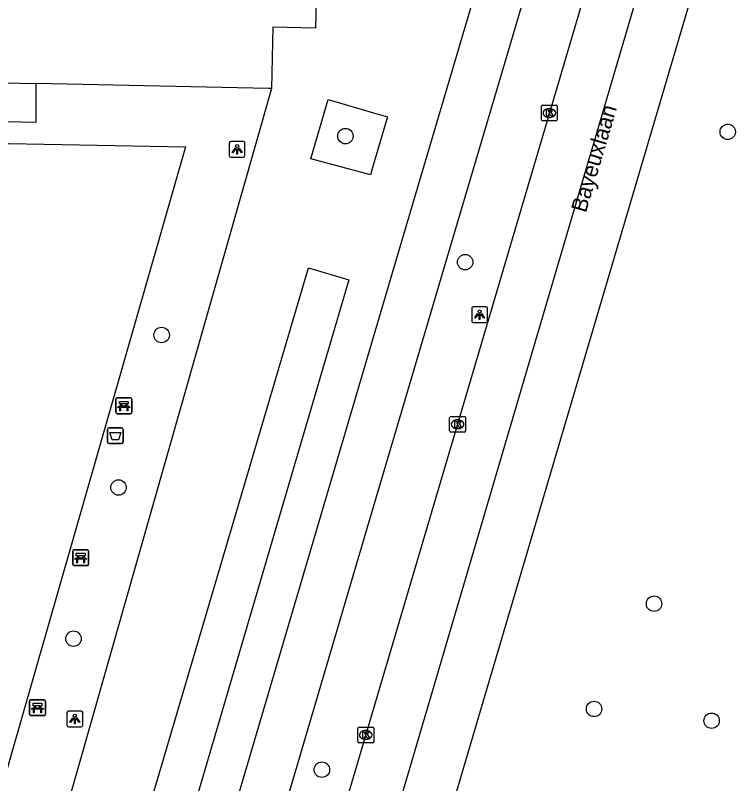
# Model space of a CAD drawing. Extents: x 159822 to 160765, y 380693 to 381634.
# Drawn here: x 160477.32 to 160522.92, y 381154.27 to 381202.91 of the extents above; entities that cross this region are included whole.
import ezdxf

# ---------------------------------------------------------------- set-up
doc = ezdxf.new("R2010")
doc.units = 0
for name, color, linetype in [('IMGEO_Afvalbak', 7, 'Continuous'), ('IMGEO_Bank', 7, 'Continuous'), ('IMGEO_Boom', 7, 'Continuous'), ('IMGEO_Fietspad_gesloten', 7, 'Continuous'), ('IMGEO_Kolk', 7, 'Continuous'), ('IMGEO_Lichtpunt', 7, 'Continuous'), ('IMGEO_Openbare_ruimte_label', 7, 'Continuous'), ('IMGEO_Pand', 7, 'Continuous'), ('IMGEO_Rijbaan_regionaal_gesloten', 7, 'Continuous'), ('IMGEO_Voetpad_open', 7, 'Continuous')]:
    doc.layers.add(name, color=color, linetype=linetype)

msp = doc.modelspace()

# ---------------------------------------------------------------- linework, layer by layer
at = {"layer": 'IMGEO_Afvalbak'}
for p, q in [((160483.154, 381175.895), (160483.154, 381176.695)), ((160483.154, 381176.695), (160483.154, 381175.895)), ((160483.254, 381176.795), (160484.044, 381176.795)), ((160484.044, 381176.795), (160483.254, 381176.795)), ((160484.144, 381176.695), (160484.144, 381175.895)), ((160484.144, 381175.895), (160484.144, 381176.695)), ((160484.044, 381175.795), (160483.254, 381175.795)), ((160483.254, 381175.795), (160484.044, 381175.795))]:
    msp.add_line(p, q, dxfattribs=at)
msp.add_lwpolyline([(160483.297, 381176.509), (160484.001, 381176.509), (160483.852, 381176.039), (160483.446, 381176.039), (160483.297, 381176.509)], dxfattribs=at)
for centre, start, end in [((160483.254, 381176.695), 90, 180), ((160483.254, 381176.695), 90, 180), ((160484.044, 381176.695), 0, 90), ((160484.044, 381176.695), 360, 90), ((160483.254, 381175.895), 180, 270), ((160483.254, 381175.895), 180, 270), ((160484.044, 381175.895), 270, 0), ((160484.044, 381175.895), 270, 0)]:
    msp.add_arc(centre, 0.1, start, end, dxfattribs=at)
at = {"layer": 'IMGEO_Bank'}
for p, q in [((160483.688, 381177.765), (160483.688, 381178.606)), ((160483.688, 381178.606), (160483.688, 381177.765)), ((160483.763, 381178.69), (160484.604, 381178.69)), ((160484.604, 381178.69), (160483.763, 381178.69)), ((160484.688, 381178.615), (160484.688, 381177.774)), ((160484.688, 381177.774), (160484.688, 381178.615)), ((160484.385, 381178.088), (160483.992, 381178.088)), ((160483.997, 381178.196), (160483.997, 381178.302)), ((160484.041, 381178.302), (160484.041, 381178.196)), ((160484.329, 381178.308), (160484.047, 381178.308)), ((160484.047, 381178.19), (160484.329, 381178.19)), ((160484.335, 381178.196), (160484.335, 381178.302)), ((160484.379, 381178.302), (160484.379, 381178.196)), ((160484.613, 381177.69), (160483.772, 381177.69)), ((160483.772, 381177.69), (160484.613, 381177.69)), ((160480.962, 381168.149), (160480.962, 381168.99)), ((160480.962, 381168.99), (160480.962, 381168.149)), ((160481.037, 381169.074), (160481.878, 381169.074)), ((160481.878, 381169.074), (160481.037, 381169.074)), ((160481.271, 381168.58), (160481.271, 381168.686)), ((160481.315, 381168.686), (160481.315, 381168.58)), ((160481.603, 381168.692), (160481.321, 381168.692)), ((160481.609, 381168.58), (160481.609, 381168.686)), ((160481.653, 381168.686), (160481.653, 381168.58)), ((160481.962, 381168.999), (160481.962, 381168.158)), ((160481.962, 381168.158), (160481.962, 381168.999)), ((160481.659, 381168.472), (160481.266, 381168.472)), ((160481.321, 381168.574), (160481.603, 381168.574)), ((160481.887, 381168.074), (160481.046, 381168.074)), ((160481.046, 381168.074), (160481.887, 381168.074)), ((160478.222, 381158.651), (160478.222, 381159.492)), ((160478.222, 381159.492), (160478.222, 381158.651)), ((160478.297, 381159.576), (160479.138, 381159.576)), ((160479.138, 381159.576), (160478.297, 381159.576)), ((160479.222, 381159.501), (160479.222, 381158.66)), ((160479.222, 381158.66), (160479.222, 381159.501)), ((160478.919, 381158.974), (160478.526, 381158.974)), ((160478.531, 381159.082), (160478.531, 381159.188)), ((160478.575, 381159.188), (160478.575, 381159.082)), ((160478.863, 381159.194), (160478.581, 381159.194)), ((160478.581, 381159.076), (160478.863, 381159.076)), ((160478.869, 381159.082), (160478.869, 381159.188)), ((160478.913, 381159.188), (160478.913, 381159.082)), ((160479.147, 381158.576), (160478.306, 381158.576)), ((160478.306, 381158.576), (160479.147, 381158.576))]:
    msp.add_line(p, q, dxfattribs=at)
for points in [[(160483.991, 381178.308), (160483.905, 381178.308), (160483.905, 381178.469), (160484.468, 381178.469), (160484.468, 381178.308), (160484.385, 381178.308)], [(160483.935, 381178.088), (160483.793, 381178.088), (160483.905, 381178.19), (160483.991, 381178.19)], [(160483.985, 381178.081), (160483.985, 381177.874), (160483.942, 381177.874), (160483.942, 381178.081)], [(160484.385, 381178.19), (160484.468, 381178.19), (160484.58, 381178.088), (160484.441, 381178.088)], [(160484.435, 381178.081), (160484.435, 381177.874), (160484.391, 381177.874), (160484.391, 381178.081)], [(160481.265, 381168.692), (160481.179, 381168.692), (160481.179, 381168.853), (160481.742, 381168.853), (160481.742, 381168.692), (160481.659, 381168.692)], [(160481.209, 381168.472), (160481.067, 381168.472), (160481.179, 381168.574), (160481.265, 381168.574)], [(160481.259, 381168.465), (160481.259, 381168.258), (160481.216, 381168.258), (160481.216, 381168.465)], [(160481.659, 381168.574), (160481.742, 381168.574), (160481.854, 381168.472), (160481.715, 381168.472)], [(160481.709, 381168.465), (160481.709, 381168.258), (160481.665, 381168.258), (160481.665, 381168.465)], [(160478.469, 381158.974), (160478.327, 381158.974), (160478.439, 381159.076), (160478.525, 381159.076)], [(160478.525, 381159.194), (160478.439, 381159.194), (160478.439, 381159.355), (160479.002, 381159.355), (160479.002, 381159.194), (160478.919, 381159.194)], [(160478.519, 381158.967), (160478.519, 381158.76), (160478.476, 381158.76), (160478.476, 381158.967)], [(160478.919, 381159.076), (160479.002, 381159.076), (160479.114, 381158.974), (160478.975, 381158.974)], [(160478.969, 381158.967), (160478.969, 381158.76), (160478.925, 381158.76), (160478.925, 381158.967)]]:
    msp.add_lwpolyline(points, dxfattribs=at)
for centre, radius, start, end in [((160483.766, 381178.612), 0.0779, 92.4484, 184.2845), ((160483.766, 381178.612), 0.0779, 92.4484, 184.2845), ((160484.61, 381178.612), 0.0779, 2.4484, 94.2845), ((160484.61, 381178.612), 0.0779, 2.4484, 94.2845), ((160483.935, 381178.081), 0.00671, 2.8957, 87.1043), ((160483.992, 381178.081), 0.00671, 92.8957, 177.1043), ((160483.99, 381178.301), 0.00671, 2.8957, 87.1043), ((160483.99, 381178.197), 0.00671, 272.8957, 357.1043), ((160484.047, 381178.301), 0.00671, 92.8957, 177.1043), ((160484.047, 381178.197), 0.00671, 182.8957, 267.1043), ((160484.329, 381178.301), 0.00671, 2.8957, 87.1043), ((160484.329, 381178.197), 0.00671, 272.8957, 357.1043), ((160484.386, 381178.301), 0.00671, 92.8957, 177.1043), ((160484.386, 381178.197), 0.00671, 182.8957, 267.1043), ((160484.384, 381178.081), 0.00671, 2.8957, 87.1043), ((160484.441, 381178.081), 0.00671, 92.8957, 177.1043), ((160483.766, 381177.768), 0.0779, 182.4484, 274.2845), ((160483.766, 381177.768), 0.0779, 182.4484, 274.2845), ((160484.61, 381177.768), 0.0779, 272.4484, 4.2845), ((160484.61, 381177.768), 0.0779, 272.4484, 4.2845), ((160481.04, 381168.996), 0.0779, 92.4484, 184.2845), ((160481.04, 381168.996), 0.0779, 92.4484, 184.2845), ((160481.264, 381168.685), 0.00671, 2.8957, 87.1043), ((160481.321, 381168.685), 0.00671, 92.8957, 177.1043), ((160481.603, 381168.685), 0.00671, 2.8957, 87.1043), ((160481.66, 381168.685), 0.00671, 92.8957, 177.1043), ((160481.884, 381168.996), 0.0779, 2.4484, 94.2845), ((160481.884, 381168.996), 0.0779, 2.4484, 94.2845), ((160481.04, 381168.152), 0.0779, 182.4484, 274.2845), ((160481.04, 381168.152), 0.0779, 182.4484, 274.2845), ((160481.209, 381168.465), 0.00671, 2.8957, 87.1043), ((160481.266, 381168.465), 0.00671, 92.8957, 177.1043), ((160481.264, 381168.581), 0.00671, 272.8957, 357.1043), ((160481.321, 381168.581), 0.00671, 182.8957, 267.1043), ((160481.603, 381168.581), 0.00671, 272.8957, 357.1043), ((160481.66, 381168.581), 0.00671, 182.8957, 267.1043), ((160481.658, 381168.465), 0.00671, 2.8957, 87.1043), ((160481.715, 381168.465), 0.00671, 92.8957, 177.1043), ((160481.884, 381168.152), 0.0779, 272.4484, 4.2845), ((160481.884, 381168.152), 0.0779, 272.4484, 4.2845), ((160478.3, 381159.498), 0.0779, 92.4484, 184.2845), ((160478.3, 381159.498), 0.0779, 92.4484, 184.2845), ((160479.144, 381159.498), 0.0779, 2.4484, 94.2845), ((160479.144, 381159.498), 0.0779, 2.4484, 94.2845), ((160478.469, 381158.967), 0.00671, 2.8957, 87.1043), ((160478.526, 381158.967), 0.00671, 92.8957, 177.1043), ((160478.524, 381159.187), 0.00671, 2.8957, 87.1043), ((160478.524, 381159.083), 0.00671, 272.8957, 357.1043), ((160478.581, 381159.187), 0.00671, 92.8957, 177.1043), ((160478.581, 381159.083), 0.00671, 182.8957, 267.1043), ((160478.863, 381159.187), 0.00671, 2.8957, 87.1043), ((160478.863, 381159.083), 0.00671, 272.8957, 357.1043), ((160478.92, 381159.187), 0.00671, 92.8957, 177.1043), ((160478.92, 381159.083), 0.00671, 182.8957, 267.1043), ((160478.918, 381158.967), 0.00671, 2.8957, 87.1043), ((160478.975, 381158.967), 0.00671, 92.8957, 177.1043), ((160478.3, 381158.654), 0.0779, 182.4484, 274.2845), ((160478.3, 381158.654), 0.0779, 182.4484, 274.2845), ((160479.144, 381158.654), 0.0779, 272.4484, 4.2845), ((160479.144, 381158.654), 0.0779, 272.4484, 4.2845)]:
    msp.add_arc(centre, radius, start, end, dxfattribs=at)
at = {"layer": 'IMGEO_Boom'}
for centre in [(160522.417, 381195.534), (160498.216, 381195.264), (160505.793, 381187.284), (160486.581, 381182.669), (160483.854, 381173.017), (160517.753, 381165.66), (160481.003, 381163.444), (160513.956, 381158.998), (160521.395, 381158.249), (160496.726, 381155.15)]:
    msp.add_circle(centre, 0.489, dxfattribs=at)
at = {"layer": 'IMGEO_Fietspad_gesloten'}
for points in [[(160492.421, 381146.083), (160500, 381171.788), (160504.355, 381186.559), (160523.143, 381250), (160530.941, 381276.33), (160536.904, 381297.216), (160550.217, 381342.326)], [(160489.508, 381146.96), (160500, 381182.537), (160501.455, 381187.47), (160519.715, 381249.262), (160519.933, 381250), (160522.877, 381259.975)]]:
    msp.add_lwpolyline(points, dxfattribs=at)
at = {"layer": 'IMGEO_Kolk'}
for p, q in [((160510.623, 381196.305), (160510.623, 381197.157)), ((160510.698, 381197.231), (160511.55, 381197.231)), ((160511.111, 381197.011), (160511.136, 381197.011)), ((160511.624, 381197.157), (160511.624, 381196.305)), ((160511.134, 381196.451), (160511.109, 381196.451)), ((160511.55, 381196.231), (160510.698, 381196.231)), ((160504.814, 381176.596), (160504.814, 381177.448)), ((160504.889, 381177.522), (160505.741, 381177.522)), ((160505.815, 381177.448), (160505.815, 381176.596)), ((160505.302, 381177.302), (160505.327, 381177.302)), ((160505.741, 381176.522), (160504.889, 381176.522)), ((160505.325, 381176.742), (160505.3, 381176.742)), ((160499.004, 381156.927), (160499.004, 381157.779)), ((160499.079, 381157.853), (160499.931, 381157.853)), ((160499.492, 381157.633), (160499.517, 381157.633)), ((160500.005, 381157.779), (160500.005, 381156.927)), ((160499.515, 381157.073), (160499.49, 381157.073)), ((160499.931, 381156.853), (160499.079, 381156.853))]:
    msp.add_line(p, q, dxfattribs=at)
for points in [[(160510.623, 381196.305), (160510.623, 381197.157)], [(160510.698, 381197.231), (160511.55, 381197.231)], [(160510.944, 381196.931), (160511.067, 381196.931), (160511.067, 381196.78), (160511.197, 381196.931), (160511.361, 381196.931), (160511.215, 381196.78), (160511.368, 381196.531), (160511.216, 381196.531), (160511.131, 381196.695), (160511.067, 381196.628), (160511.067, 381196.531), (160510.944, 381196.531), (160510.944, 381196.931)], [(160511.624, 381197.157), (160511.624, 381196.305)], [(160511.55, 381196.231), (160510.698, 381196.231)], [(160504.814, 381176.596), (160504.814, 381177.448)], [(160504.889, 381177.522), (160505.741, 381177.522)], [(160505.815, 381177.448), (160505.815, 381176.596)], [(160505.135, 381177.222), (160505.258, 381177.222), (160505.258, 381177.071), (160505.388, 381177.222), (160505.552, 381177.222), (160505.406, 381177.071), (160505.559, 381176.822), (160505.407, 381176.822), (160505.322, 381176.986), (160505.258, 381176.919), (160505.258, 381176.822), (160505.135, 381176.822), (160505.135, 381177.222)], [(160505.741, 381176.522), (160504.889, 381176.522)], [(160499.004, 381156.927), (160499.004, 381157.779)], [(160499.079, 381157.853), (160499.931, 381157.853)], [(160499.325, 381157.553), (160499.448, 381157.553), (160499.448, 381157.402), (160499.578, 381157.553), (160499.742, 381157.553), (160499.596, 381157.402), (160499.749, 381157.153), (160499.597, 381157.153), (160499.512, 381157.317), (160499.448, 381157.25), (160499.448, 381157.153), (160499.325, 381157.153), (160499.325, 381157.553)], [(160500.005, 381157.779), (160500.005, 381156.927)], [(160499.931, 381156.853), (160499.079, 381156.853)]]:
    msp.add_lwpolyline(points, dxfattribs=at)
for centre, start, end in [((160510.7, 381197.155), 91.552, 178.448), ((160510.7, 381197.155), 91.552, 178.448), ((160511.548, 381197.155), 1.552, 88.448), ((160511.548, 381197.155), 1.552, 88.448), ((160510.7, 381196.307), 181.552, 268.448), ((160510.7, 381196.307), 181.552, 268.448), ((160511.548, 381196.307), 271.552, 358.448), ((160511.548, 381196.307), 271.552, 358.448), ((160504.891, 381177.446), 91.552, 178.448), ((160504.891, 381177.446), 91.552, 178.448), ((160505.739, 381177.446), 1.552, 88.448), ((160505.739, 381177.446), 1.552, 88.448), ((160504.891, 381176.598), 181.552, 268.448), ((160504.891, 381176.598), 181.552, 268.448), ((160505.739, 381176.598), 271.552, 358.448), ((160505.739, 381176.598), 271.552, 358.448), ((160499.081, 381157.777), 91.552, 178.448), ((160499.081, 381157.777), 91.552, 178.448), ((160499.929, 381157.777), 1.552, 88.448), ((160499.929, 381157.777), 1.552, 88.448), ((160499.081, 381156.929), 181.552, 268.448), ((160499.081, 381156.929), 181.552, 268.448), ((160499.929, 381156.929), 271.552, 358.448), ((160499.929, 381156.929), 271.552, 358.448)]:
    msp.add_arc(centre, 0.0765, start, end, dxfattribs=at)
for centre, major_axis, ratio, start_param, end_param in [((160511.11, 381196.731), (-0.387, 0.002), 0.722429, 4.712389, 7.853982), ((160511.135, 381196.731), (-0.39, 0.002), 0.717154, 1.570796, 4.712389), ((160505.301, 381177.022), (-0.387, 0.002), 0.722429, 4.712389, 7.853982), ((160505.326, 381177.022), (-0.39, 0.002), 0.717154, 1.570796, 4.712389), ((160499.491, 381157.353), (-0.387, 0.002), 0.722429, 4.712389, 7.853982), ((160499.516, 381157.353), (-0.39, 0.002), 0.717154, 1.570796, 4.712389)]:
    msp.add_ellipse(centre, major_axis=major_axis, ratio=ratio, start_param=start_param, end_param=end_param, dxfattribs=at)
at = {"layer": 'IMGEO_Lichtpunt'}
for p, q in [((160491.763, 381194.929), (160490.955, 381194.929)), ((160491.763, 381194.929), (160490.955, 381194.929)), ((160490.861, 381194.834), (160490.861, 381194.027)), ((160490.861, 381194.834), (160490.861, 381194.027)), ((160491.857, 381194.027), (160491.857, 381194.834)), ((160491.857, 381194.027), (160491.857, 381194.834)), ((160490.955, 381193.933), (160491.763, 381193.933)), ((160490.955, 381193.933), (160491.763, 381193.933)), ((160506.211, 381184.365), (160506.211, 381183.558)), ((160506.211, 381184.365), (160506.211, 381183.558)), ((160507.113, 381184.46), (160506.305, 381184.46)), ((160507.113, 381184.46), (160506.305, 381184.46)), ((160507.207, 381183.558), (160507.207, 381184.365)), ((160507.207, 381183.558), (160507.207, 381184.365)), ((160506.305, 381183.464), (160507.113, 381183.464)), ((160506.305, 381183.464), (160507.113, 381183.464)), ((160480.589, 381158.767), (160480.589, 381157.96)), ((160480.589, 381158.767), (160480.589, 381157.96)), ((160481.491, 381158.862), (160480.683, 381158.862)), ((160481.491, 381158.862), (160480.683, 381158.862)), ((160481.585, 381157.96), (160481.585, 381158.767)), ((160481.585, 381157.96), (160481.585, 381158.767)), ((160480.683, 381157.866), (160481.491, 381157.866)), ((160480.683, 381157.866), (160481.491, 381157.866))]:
    msp.add_line(p, q, dxfattribs=at)
for points in [[(160491.235, 381194.498), (160491.274, 381194.47), (160491.086, 381194.208), (160491.048, 381194.235), (160491.235, 381194.498)], [(160491.337, 381194.45), (160491.384, 381194.45), (160491.384, 381194.128), (160491.337, 381194.128), (160491.337, 381194.45)], [(160491.447, 381194.47), (160491.485, 381194.497), (160491.672, 381194.235), (160491.633, 381194.207), (160491.447, 381194.47)], [(160506.585, 381184.029), (160506.624, 381184.001), (160506.436, 381183.739), (160506.398, 381183.766), (160506.585, 381184.029)], [(160506.687, 381183.981), (160506.734, 381183.981), (160506.734, 381183.659), (160506.687, 381183.659), (160506.687, 381183.981)], [(160506.797, 381184.001), (160506.835, 381184.028), (160507.022, 381183.766), (160506.983, 381183.738), (160506.797, 381184.001)], [(160480.963, 381158.431), (160481.002, 381158.403), (160480.814, 381158.141), (160480.776, 381158.168), (160480.963, 381158.431)], [(160481.175, 381158.403), (160481.213, 381158.43), (160481.4, 381158.168), (160481.361, 381158.14), (160481.175, 381158.403)], [(160481.065, 381158.383), (160481.112, 381158.383), (160481.112, 381158.061), (160481.065, 381158.061), (160481.065, 381158.383)]]:
    msp.add_lwpolyline(points, dxfattribs=at)
for centre in [(160491.36, 381194.632), (160506.71, 381184.163), (160481.088, 381158.565)]:
    msp.add_circle(centre, 0.0994, dxfattribs=at)
for centre, start, end in [((160490.955, 381194.834), 90, 180), ((160490.955, 381194.834), 90, 180), ((160491.763, 381194.834), 0, 90), ((160491.763, 381194.834), 0, 90), ((160490.955, 381194.027), 180, 270), ((160490.955, 381194.027), 180, 270), ((160491.763, 381194.027), 270, 0), ((160491.763, 381194.027), 270, 360), ((160506.305, 381184.365), 90, 180), ((160506.305, 381184.365), 90, 180), ((160507.113, 381184.365), 0, 90), ((160507.113, 381184.365), 0, 90), ((160506.305, 381183.558), 180, 270), ((160506.305, 381183.558), 180, 270), ((160507.113, 381183.558), 270, 0), ((160507.113, 381183.558), 270, 360), ((160480.683, 381158.767), 90, 180), ((160480.683, 381158.767), 90, 180), ((160481.491, 381158.767), 0, 90), ((160481.491, 381158.767), 0, 90), ((160480.683, 381157.96), 180, 270), ((160480.683, 381157.96), 180, 270), ((160481.491, 381157.96), 270, 0), ((160481.491, 381157.96), 270, 360)]:
    msp.add_arc(centre, 0.0946, start, end, dxfattribs=at)
at = {"layer": 'IMGEO_Pand'}
for points in [[(160496.248, 381207.559), (160496.438, 381207.555), (160496.32, 381202.106), (160493.619, 381202.165), (160493.535, 381198.272)], [(160458.689, 381199.024), (160478.626, 381198.594)], [(160493.535, 381198.272), (160493.349, 381198.276), (160478.626, 381198.594)]]:
    msp.add_lwpolyline(points, dxfattribs=at)
at = {"layer": 'IMGEO_Rijbaan_regionaal_gesloten'}
for points in [[(160561.393, 381356.646), (160559.769, 381350.636), (160498.994, 381144.105)], [(160502.119, 381143.165), (160533.676, 381250), (160541.073, 381275.043), (160557.917, 381332.651), (160562.989, 381349.916), (160564.749, 381355.905)], [(160555.147, 381346.252), (160551.381, 381333.543), (160545.897, 381314.788), (160539.811, 381294.152), (160534.393, 381275.382), (160528.594, 381255.728), (160526.897, 381250), (160516.922, 381216.342), (160511.125, 381196.73), (160505.316, 381177.021), (160500, 381159.024), (160495.869, 381145.045)]]:
    msp.add_lwpolyline(points, dxfattribs=at)
at = {"layer": 'IMGEO_Voetpad_open'}
for points in [[(160478.626, 381198.594), (160478.612, 381196.12), (160458.658, 381196.573), (160458.689, 381199.024)], [(160493.535, 381198.272), (160478.424, 381145.229)], [(160500.875, 381196.486), (160500, 381193.48), (160499.806, 381192.814), (160496.034, 381193.829), (160497.121, 381197.578), (160500, 381196.741), (160500.875, 381196.486)], [(160467.91, 381194.975), (160488.085, 381194.577), (160475.327, 381150.131), (160456.341, 381154.771)], [(160486.511, 381147.861), (160484.517, 381148.46), (160495.868, 381186.92), (160498.43, 381186.174), (160487.122, 381147.678)]]:
    msp.add_lwpolyline(points, dxfattribs=at)

# ---------------------------------------------------------------- texts
at = {"layer": 'IMGEO_Openbare_ruimte_label'}
msp.add_text('Bayeuxlaan', height=1, rotation=73.5587, dxfattribs=at).set_placement((160513.437, 381190.364))

doc.saveas('drawing.dxf')
